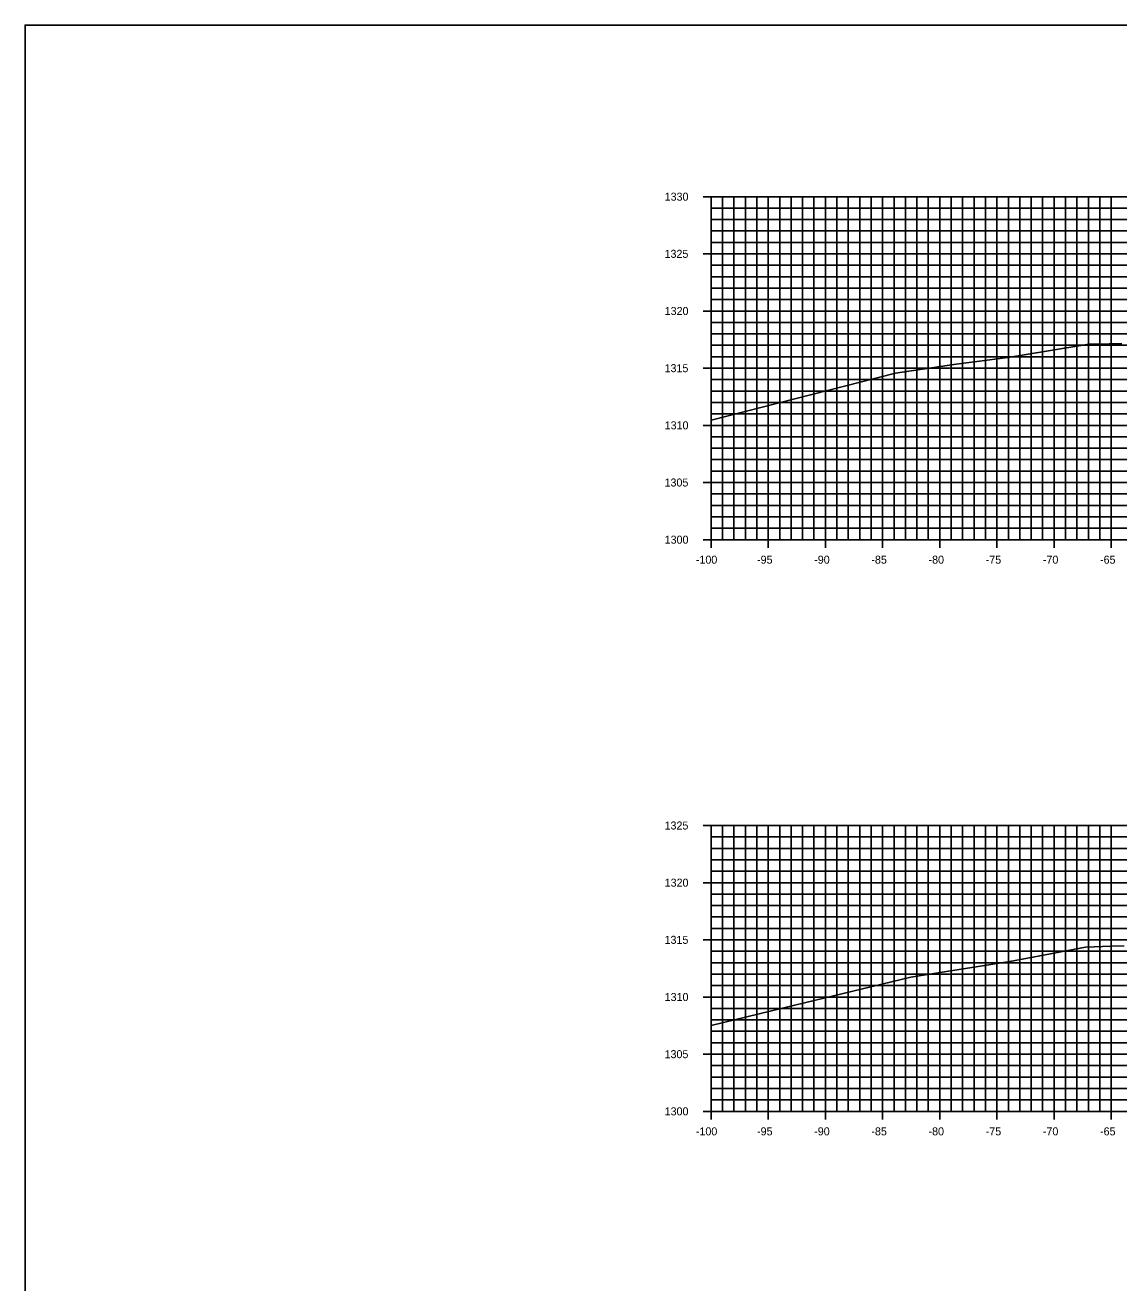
# Model space of a CAD drawing. Extents: x 674939 to 678919, y 750652 to 765176.
# Drawn here: x 678578.5 to 678674.2, y 751262.6 to 751372.6 of the extents above; entities that cross this region are included whole.
import ezdxf

# ---------------------------------------------------------------- set-up
doc = ezdxf.new("R2010")
doc.units = 0
for name, color, linetype in [('R_Axis', 7, 'Continuous'), ('R_Axis Annot', 7, 'Continuous'), ('R_Exist Surface', 7, 'Continuous'), ('R_Grid', 7, 'Continuous'), ('R_No Plot', 7, 'Continuous')]:
    doc.layers.add(name, color=color, linetype=linetype)

msp = doc.modelspace()

# ---------------------------------------------------------------- linework, layer by layer
at = {"layer": 'R_Axis'}
for p, q in [((678637.83, 751357.55), (678639.23, 751357.55)), ((678638.53, 751327.55), (678638.53, 751357.55)), ((678638.53, 751356.55), (678638.88, 751356.55)), ((678638.53, 751355.55), (678638.88, 751355.55)), ((678638.53, 751354.55), (678638.88, 751354.55)), ((678638.53, 751353.55), (678638.88, 751353.55)), ((678637.83, 751352.55), (678639.23, 751352.55)), ((678638.53, 751351.55), (678638.88, 751351.55)), ((678638.53, 751350.55), (678638.88, 751350.55)), ((678638.53, 751349.55), (678638.88, 751349.55)), ((678638.53, 751348.55), (678638.88, 751348.55)), ((678637.83, 751347.55), (678639.23, 751347.55)), ((678638.53, 751346.55), (678638.88, 751346.55)), ((678638.53, 751345.55), (678638.88, 751345.55)), ((678638.53, 751344.55), (678638.88, 751344.55)), ((678638.53, 751343.55), (678638.88, 751343.55)), ((678637.83, 751342.55), (678639.23, 751342.55)), ((678638.53, 751341.55), (678638.88, 751341.55)), ((678638.53, 751340.55), (678638.88, 751340.55)), ((678638.53, 751339.55), (678638.88, 751339.55)), ((678638.53, 751338.55), (678638.88, 751338.55)), ((678637.83, 751337.55), (678639.23, 751337.55)), ((678638.53, 751336.55), (678638.88, 751336.55)), ((678638.53, 751335.55), (678638.88, 751335.55)), ((678638.53, 751334.55), (678638.88, 751334.55)), ((678638.53, 751333.55), (678638.88, 751333.55)), ((678637.83, 751332.55), (678639.23, 751332.55)), ((678638.53, 751331.55), (678638.88, 751331.55)), ((678638.53, 751330.55), (678638.88, 751330.55)), ((678638.53, 751329.55), (678638.88, 751329.55)), ((678637.83, 751327.55), (678639.23, 751327.55)), ((678638.53, 751328.55), (678638.88, 751328.55)), ((678638.53, 751326.85), (678638.53, 751328.25)), ((678638.53, 751327.55), (678838.53, 751327.55)), ((678643.53, 751326.85), (678643.53, 751328.25)), ((678648.53, 751326.85), (678648.53, 751328.25)), ((678653.53, 751326.85), (678653.53, 751328.25)), ((678658.53, 751326.85), (678658.53, 751328.25)), ((678663.53, 751326.85), (678663.53, 751328.25)), ((678668.53, 751326.85), (678668.53, 751328.25)), ((678673.53, 751326.85), (678673.53, 751328.25)), ((678637.83, 751302.55), (678639.23, 751302.55)), ((678638.53, 751277.55), (678638.53, 751302.55)), ((678638.53, 751301.55), (678638.88, 751301.55)), ((678638.53, 751300.55), (678638.88, 751300.55)), ((678638.53, 751299.55), (678638.88, 751299.55)), ((678638.53, 751298.55), (678638.88, 751298.55)), ((678637.83, 751297.55), (678639.23, 751297.55)), ((678638.53, 751296.55), (678638.88, 751296.55)), ((678638.53, 751295.55), (678638.88, 751295.55)), ((678638.53, 751294.55), (678638.88, 751294.55)), ((678638.53, 751293.55), (678638.88, 751293.55)), ((678637.83, 751292.55), (678639.23, 751292.55)), ((678638.53, 751291.55), (678638.88, 751291.55)), ((678638.53, 751290.55), (678638.88, 751290.55)), ((678638.53, 751289.55), (678638.88, 751289.55)), ((678638.53, 751288.55), (678638.88, 751288.55)), ((678637.83, 751287.55), (678639.23, 751287.55)), ((678638.53, 751286.55), (678638.88, 751286.55)), ((678638.53, 751285.55), (678638.88, 751285.55)), ((678638.53, 751284.55), (678638.88, 751284.55)), ((678638.53, 751283.55), (678638.88, 751283.55)), ((678637.83, 751282.55), (678639.23, 751282.55)), ((678638.53, 751281.55), (678638.88, 751281.55)), ((678638.53, 751280.55), (678638.88, 751280.55)), ((678638.53, 751279.55), (678638.88, 751279.55)), ((678638.53, 751278.55), (678638.88, 751278.55)), ((678638.53, 751276.85), (678638.53, 751278.25)), ((678643.53, 751276.85), (678643.53, 751278.25)), ((678648.53, 751276.85), (678648.53, 751278.25)), ((678653.53, 751276.85), (678653.53, 751278.25)), ((678658.53, 751276.85), (678658.53, 751278.25)), ((678663.53, 751276.85), (678663.53, 751278.25)), ((678668.53, 751276.85), (678668.53, 751278.25)), ((678673.53, 751276.85), (678673.53, 751278.25)), ((678637.83, 751277.55), (678639.23, 751277.55)), ((678638.53, 751277.55), (678838.53, 751277.55))]:
    msp.add_line(p, q, dxfattribs=at)
at = {"layer": 'R_Exist Surface'}
for points in [[(678638.53, 751338), (678654.67, 751342.11), (678659.96, 751342.89), (678664.5, 751343.49), (678667.87, 751344.04), (678671.56, 751344.64), (678673.34, 751344.69), (678674.46, 751344.71)], [(678638.53, 751285.07), (678645.85, 751286.84), (678655.99, 751289.28), (678658.01, 751289.61), (678664.65, 751290.66), (678667.76, 751291.25), (678671.29, 751291.91), (678673.51, 751292), (678674.65, 751292.03)]]:
    msp.add_lwpolyline(points, dxfattribs=at)
at = {"layer": 'R_Grid'}
for p, q in [((678638.53, 751357.55), (678838.53, 751357.55)), ((678638.53, 751327.55), (678638.53, 751357.55)), ((678639.53, 751327.55), (678639.53, 751357.55)), ((678640.53, 751327.55), (678640.53, 751357.55)), ((678641.53, 751327.55), (678641.53, 751357.55)), ((678642.53, 751327.55), (678642.53, 751357.55)), ((678643.53, 751327.55), (678643.53, 751357.55)), ((678644.53, 751327.55), (678644.53, 751357.55)), ((678645.53, 751327.55), (678645.53, 751357.55)), ((678646.53, 751327.55), (678646.53, 751357.55)), ((678647.53, 751327.55), (678647.53, 751357.55)), ((678648.53, 751327.55), (678648.53, 751357.55)), ((678649.53, 751327.55), (678649.53, 751357.55)), ((678650.53, 751327.55), (678650.53, 751357.55)), ((678651.53, 751327.55), (678651.53, 751357.55)), ((678652.53, 751327.55), (678652.53, 751357.55)), ((678653.53, 751327.55), (678653.53, 751357.55)), ((678654.53, 751327.55), (678654.53, 751357.55)), ((678655.53, 751327.55), (678655.53, 751357.55)), ((678656.53, 751327.55), (678656.53, 751357.55)), ((678657.53, 751327.55), (678657.53, 751357.55)), ((678658.53, 751327.55), (678658.53, 751357.55)), ((678659.53, 751327.55), (678659.53, 751357.55)), ((678660.53, 751327.55), (678660.53, 751357.55)), ((678661.53, 751327.55), (678661.53, 751357.55)), ((678662.53, 751327.55), (678662.53, 751357.55)), ((678663.53, 751327.55), (678663.53, 751357.55)), ((678664.53, 751327.55), (678664.53, 751357.55)), ((678665.53, 751327.55), (678665.53, 751357.55)), ((678666.53, 751327.55), (678666.53, 751357.55)), ((678667.53, 751327.55), (678667.53, 751357.55)), ((678668.53, 751327.55), (678668.53, 751357.55)), ((678669.53, 751327.55), (678669.53, 751357.55)), ((678670.53, 751327.55), (678670.53, 751357.55)), ((678671.53, 751327.55), (678671.53, 751357.55)), ((678672.53, 751327.55), (678672.53, 751357.55)), ((678673.53, 751327.55), (678673.53, 751357.55)), ((678638.53, 751356.55), (678838.53, 751356.55)), ((678638.53, 751355.55), (678838.53, 751355.55)), ((678638.53, 751354.55), (678838.53, 751354.55)), ((678638.53, 751353.55), (678838.53, 751353.55)), ((678638.53, 751352.55), (678838.53, 751352.55)), ((678638.53, 751351.55), (678838.53, 751351.55)), ((678638.53, 751350.55), (678838.53, 751350.55)), ((678638.53, 751349.55), (678838.53, 751349.55)), ((678638.53, 751348.55), (678838.53, 751348.55)), ((678638.53, 751347.55), (678838.53, 751347.55)), ((678638.53, 751346.55), (678838.53, 751346.55)), ((678638.53, 751345.55), (678838.53, 751345.55)), ((678638.53, 751344.55), (678838.53, 751344.55)), ((678638.53, 751343.55), (678838.53, 751343.55)), ((678638.53, 751342.55), (678838.53, 751342.55)), ((678638.53, 751341.55), (678838.53, 751341.55)), ((678638.53, 751340.55), (678838.53, 751340.55)), ((678638.53, 751339.55), (678838.53, 751339.55)), ((678638.53, 751338.55), (678838.53, 751338.55)), ((678638.53, 751337.55), (678838.53, 751337.55)), ((678638.53, 751336.55), (678838.53, 751336.55)), ((678638.53, 751335.55), (678838.53, 751335.55)), ((678638.53, 751334.55), (678838.53, 751334.55)), ((678638.53, 751333.55), (678838.53, 751333.55)), ((678638.53, 751332.55), (678838.53, 751332.55)), ((678638.53, 751331.55), (678838.53, 751331.55)), ((678638.53, 751330.55), (678838.53, 751330.55)), ((678638.53, 751329.55), (678838.53, 751329.55)), ((678638.53, 751328.55), (678838.53, 751328.55)), ((678638.53, 751327.55), (678838.53, 751327.55)), ((678638.53, 751302.55), (678838.53, 751302.55)), ((678638.53, 751277.55), (678638.53, 751302.55)), ((678639.53, 751277.55), (678639.53, 751302.55)), ((678640.53, 751277.55), (678640.53, 751302.55)), ((678641.53, 751277.55), (678641.53, 751302.55)), ((678642.53, 751277.55), (678642.53, 751302.55)), ((678643.53, 751277.55), (678643.53, 751302.55)), ((678644.53, 751277.55), (678644.53, 751302.55)), ((678645.53, 751277.55), (678645.53, 751302.55)), ((678646.53, 751277.55), (678646.53, 751302.55)), ((678647.53, 751277.55), (678647.53, 751302.55)), ((678648.53, 751277.55), (678648.53, 751302.55)), ((678649.53, 751277.55), (678649.53, 751302.55)), ((678650.53, 751277.55), (678650.53, 751302.55)), ((678651.53, 751277.55), (678651.53, 751302.55)), ((678652.53, 751277.55), (678652.53, 751302.55)), ((678653.53, 751277.55), (678653.53, 751302.55)), ((678654.53, 751277.55), (678654.53, 751302.55)), ((678655.53, 751277.55), (678655.53, 751302.55)), ((678656.53, 751277.55), (678656.53, 751302.55)), ((678657.53, 751277.55), (678657.53, 751302.55)), ((678658.53, 751277.55), (678658.53, 751302.55)), ((678659.53, 751277.55), (678659.53, 751302.55)), ((678660.53, 751277.55), (678660.53, 751302.55)), ((678661.53, 751277.55), (678661.53, 751302.55)), ((678662.53, 751277.55), (678662.53, 751302.55)), ((678663.53, 751277.55), (678663.53, 751302.55)), ((678664.53, 751277.55), (678664.53, 751302.55)), ((678665.53, 751277.55), (678665.53, 751302.55)), ((678666.53, 751277.55), (678666.53, 751302.55)), ((678667.53, 751277.55), (678667.53, 751302.55)), ((678668.53, 751277.55), (678668.53, 751302.55)), ((678669.53, 751277.55), (678669.53, 751302.55)), ((678670.53, 751277.55), (678670.53, 751302.55)), ((678671.53, 751277.55), (678671.53, 751302.55)), ((678672.53, 751277.55), (678672.53, 751302.55)), ((678673.53, 751277.55), (678673.53, 751302.55)), ((678638.53, 751301.55), (678838.53, 751301.55)), ((678638.53, 751300.55), (678838.53, 751300.55)), ((678638.53, 751299.55), (678838.53, 751299.55)), ((678638.53, 751298.55), (678838.53, 751298.55)), ((678638.53, 751297.55), (678838.53, 751297.55)), ((678638.53, 751296.55), (678838.53, 751296.55)), ((678638.53, 751295.55), (678838.53, 751295.55)), ((678638.53, 751294.55), (678838.53, 751294.55)), ((678638.53, 751293.55), (678838.53, 751293.55)), ((678638.53, 751292.55), (678838.53, 751292.55)), ((678638.53, 751291.55), (678838.53, 751291.55)), ((678638.53, 751290.55), (678838.53, 751290.55)), ((678638.53, 751289.55), (678838.53, 751289.55)), ((678638.53, 751288.55), (678838.53, 751288.55)), ((678638.53, 751287.55), (678838.53, 751287.55)), ((678638.53, 751286.55), (678838.53, 751286.55)), ((678638.53, 751285.55), (678838.53, 751285.55)), ((678638.53, 751284.55), (678838.53, 751284.55)), ((678638.53, 751283.55), (678838.53, 751283.55)), ((678638.53, 751282.55), (678838.53, 751282.55)), ((678638.53, 751281.55), (678838.53, 751281.55)), ((678638.53, 751280.55), (678838.53, 751280.55)), ((678638.53, 751279.55), (678838.53, 751279.55)), ((678638.53, 751278.55), (678838.53, 751278.55)), ((678638.53, 751277.55), (678838.53, 751277.55))]:
    msp.add_line(p, q, dxfattribs=at)
at = {"layer": 'R_No Plot'}
msp.add_lwpolyline([(678578.53, 751152.55), (678918.53, 751152.55), (678918.53, 751372.55), (678578.53, 751372.55)], close=True, dxfattribs=at)

# ---------------------------------------------------------------- texts
at = {"layer": 'R_Axis Annot'}
for s, p in [('1330', (678634.47, 751357.2)), ('1325', (678634.46, 751352.2)), ('1320', (678634.47, 751347.2)), ('1315', (678634.46, 751342.2)), ('1310', (678634.47, 751337.2)), ('1305', (678634.46, 751332.2)), ('1300', (678634.47, 751327.2)), ('-100', (678637.2, 751325.45)), ('-95', (678642.55, 751325.45)), ('-90', (678647.55, 751325.45)), ('-85', (678652.55, 751325.45)), ('-80', (678657.55, 751325.45)), ('-75', (678662.55, 751325.45)), ('-70', (678667.55, 751325.45)), ('-65', (678672.55, 751325.45)), ('1325', (678634.46, 751302.2)), ('1320', (678634.47, 751297.2)), ('1315', (678634.46, 751292.2)), ('1310', (678634.47, 751287.2)), ('1305', (678634.46, 751282.2)), ('1300', (678634.47, 751277.2)), ('-100', (678637.2, 751275.45)), ('-95', (678642.55, 751275.45)), ('-90', (678647.55, 751275.45)), ('-85', (678652.55, 751275.45)), ('-80', (678657.55, 751275.45)), ('-75', (678662.55, 751275.45)), ('-70', (678667.55, 751275.45)), ('-65', (678672.55, 751275.45))]:
    msp.add_text(s, height=0.7, dxfattribs=at).set_placement(p)

doc.saveas('drawing.dxf')
